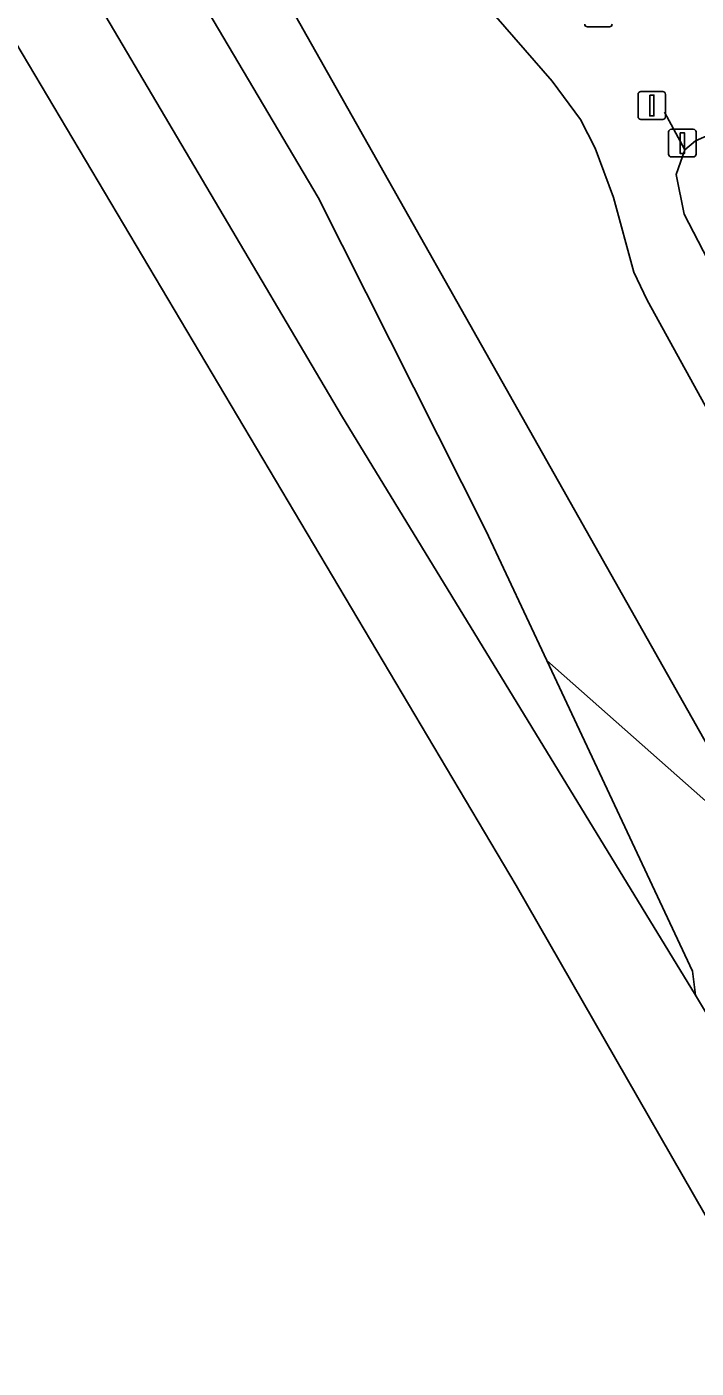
# Model space of a CAD drawing. Extents: x 157767 to 159171, y 387842 to 389425.
# Drawn here: x 157955.77 to 157979.86, y 388612.48 to 388660.78 of the extents above; entities that cross this region are included whole.
import ezdxf

# ---------------------------------------------------------------- set-up
doc = ezdxf.new("R2010")
doc.units = 0
for name, color, linetype in [('IMGEO_Afsluitpaal', 7, 'Continuous'), ('IMGEO_Berm_groen', 7, 'Continuous'), ('IMGEO_Fietspad_gesloten', 7, 'Continuous'), ('IMGEO_Muur', 7, 'Continuous'), ('IMGEO_Rijbaan_lokaal_gesloten', 7, 'Continuous'), ('IMGEO_Rijbaan_regionaal_gesloten', 7, 'Continuous')]:
    doc.layers.add(name, color=color, linetype=linetype)

msp = doc.modelspace()

# ---------------------------------------------------------------- linework, layer by layer
at = {"layer": 'IMGEO_Afsluitpaal'}
for p, q in [((157976.734, 388660.778), (157975.944, 388660.778)), ((157975.944, 388660.778), (157976.734, 388660.778)), ((157977.763, 388657.545), (157977.763, 388658.345)), ((157977.763, 388658.345), (157977.763, 388657.545)), ((157977.863, 388658.445), (157978.653, 388658.445)), ((157978.653, 388658.445), (157977.863, 388658.445)), ((157978.753, 388658.345), (157978.753, 388657.545)), ((157978.753, 388657.545), (157978.753, 388658.345)), ((157978.653, 388657.445), (157977.863, 388657.445)), ((157977.863, 388657.445), (157978.653, 388657.445)), ((157978.863, 388656.192), (157978.863, 388656.992)), ((157978.863, 388656.992), (157978.863, 388656.192)), ((157978.963, 388657.092), (157979.753, 388657.092)), ((157979.753, 388657.092), (157978.963, 388657.092)), ((157979.853, 388656.992), (157979.853, 388656.192)), ((157979.853, 388656.192), (157979.853, 388656.992)), ((157979.753, 388656.092), (157978.963, 388656.092)), ((157978.963, 388656.092), (157979.753, 388656.092))]:
    msp.add_line(p, q, dxfattribs=at)
for points in [[(157978.183, 388658.32), (157978.333, 388658.32), (157978.333, 388657.57), (157978.183, 388657.57), (157978.183, 388658.32)], [(157979.283, 388656.967), (157979.433, 388656.967), (157979.433, 388656.217), (157979.283, 388656.217), (157979.283, 388656.967)]]:
    msp.add_lwpolyline(points, dxfattribs=at)
for centre, start, end in [((157975.944, 388660.878), 180, 270), ((157975.944, 388660.878), 180, 270), ((157976.734, 388660.878), 270, 0), ((157976.734, 388660.878), 270, 0), ((157977.863, 388658.345), 90, 180), ((157977.863, 388658.345), 90, 180), ((157978.653, 388658.345), 0, 90), ((157978.653, 388658.345), 360, 90), ((157977.863, 388657.545), 180, 270), ((157977.863, 388657.545), 180, 270), ((157978.653, 388657.545), 270, 0), ((157978.653, 388657.545), 270, 0), ((157978.963, 388656.992), 90, 180), ((157978.963, 388656.992), 90, 180), ((157979.753, 388656.992), 0, 90), ((157979.753, 388656.992), 360, 90), ((157978.963, 388656.192), 180, 270), ((157978.963, 388656.192), 180, 270), ((157979.753, 388656.192), 270, 0), ((157979.753, 388656.192), 270, 0)]:
    msp.add_arc(centre, 0.1, start, end, dxfattribs=at)
at = {"layer": 'IMGEO_Berm_groen'}
for points in [[(157980.613, 388651.741), (157979.422, 388654.036), (157979.14, 388655.459), (157979.443, 388656.349), (157979.832, 388656.677), (157980.427, 388656.942)], [(157974.485, 388637.96), (157982.588, 388630.781)]]:
    msp.add_lwpolyline(points, dxfattribs=at)
at = {"layer": 'IMGEO_Fietspad_gesloten'}
for points in [[(157963.499, 388676.651), (157970.656, 388664.015), (157972.328, 388661.52), (157974.673, 388658.818), (157975.688, 388657.438), (157976.22, 388656.406), (157976.878, 388654.637), (157977.618, 388651.949), (157978.092, 388650.937), (157982.1, 388643.657), (157992.129, 388625.894), (157995.29, 388620.417)], [(157959.118, 388672.167), (157959.386, 388671.693), (157959.481, 388671.751), (157981.443, 388632.828), (157982.588, 388630.781)]]:
    msp.add_lwpolyline(points, dxfattribs=at)
at = {"layer": 'IMGEO_Muur'}
msp.add_lwpolyline([(157979.443, 388656.349), (157978.721, 388657.711)], dxfattribs=at)
at = {"layer": 'IMGEO_Rijbaan_lokaal_gesloten'}
for points in [[(157956.728, 388670.743), (157966.256, 388654.63), (157972.288, 388642.644), (157974.485, 388637.96)], [(157974.485, 388637.96), (157979.728, 388626.78), (157979.834, 388625.913)]]:
    msp.add_lwpolyline(points, dxfattribs=at)
at = {"layer": 'IMGEO_Rijbaan_regionaal_gesloten'}
for points in [[(157983.349, 388612.482), (157973.375, 388629.864), (157943.28, 388680.565), (157931.162, 388700.912), (157907.035, 388741.46), (157888.896, 388771.844), (157863.186, 388814.84), (157851.193, 388834.562)], [(157932.205, 388705.963), (157935.357, 388700.18), (157937.192, 388697.096), (157943.005, 388687.35), (157946.843, 388680.915), (157952.411, 388671.581), (157957.085, 388663.746), (157967.095, 388646.786), (157979.834, 388625.913)], [(157979.834, 388625.913), (157986.325, 388615.068)]]:
    msp.add_lwpolyline(points, dxfattribs=at)

doc.saveas('drawing.dxf')
